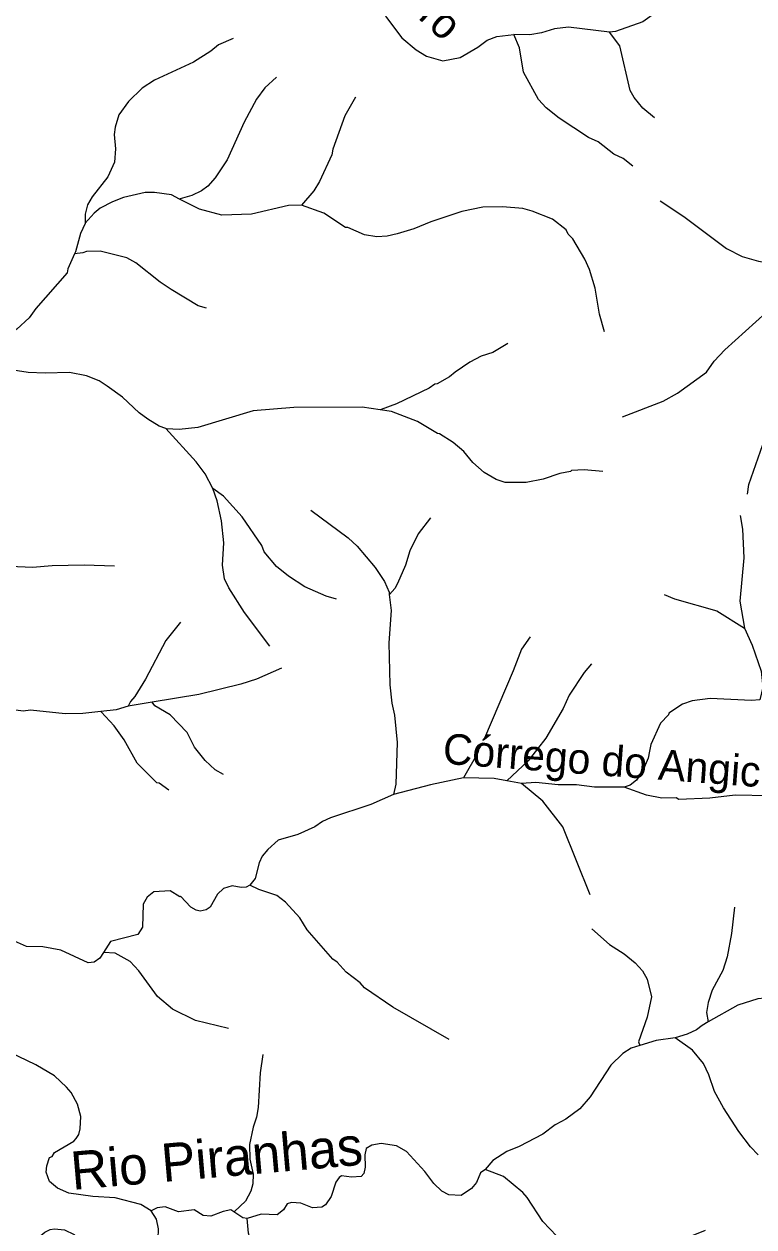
# Model space of a CAD drawing. Extents: x 393 to 446.6, y 8175.5 to 8231.
# Drawn here: x 411.7 to 415.52, y 8190.87 to 8197.16 of the extents above; entities that cross this region are included whole.
import ezdxf
from ezdxf.enums import TextEntityAlignment as Align

# ---------------------------------------------------------------- set-up
doc = ezdxf.new("R2010")
doc.units = 0
doc.header["$LTSCALE"] = 0.064
doc.linetypes.add('LONG_DASHED', pattern=[7.5, 6, -1.5])
doc.layers.add('61', color=7, linetype='Continuous')
doc.layers.add('7', color=7, linetype='Continuous', lineweight=25)
doc.layers.add('9', color=7, linetype='LONG_DASHED', lineweight=25)

msp = doc.modelspace()

# ---------------------------------------------------------------- linework, layer by layer
at = {"layer": '7'}
msp.add_line((412.3658, 8193.614), (412.2412, 8193.5931), dxfattribs=at)
for points in [[(412.7908, 8197.0884), (412.7128, 8197.0547), (412.6732, 8197.0221), (412.5822, 8196.9656), (412.3787, 8196.8703), (412.3141, 8196.8283), (412.243, 8196.7589), (412.1914, 8196.6894), (412.172, 8196.6249), (412.1671, 8196.5861), (412.1736, 8196.5118), (412.1688, 8196.4408), (412.1348, 8196.3649), (412.0525, 8196.2599), (412.0283, 8196.2179), (412.0153, 8196.1695), (412.0155, 8196.121), (412.0155, 8196.1209)], [(413.0168, 8196.887), (412.9552, 8196.8299), (412.9116, 8196.7702), (412.847, 8196.6507), (412.7582, 8196.4537), (412.6968, 8196.36), (412.658, 8196.3164), (412.6242, 8196.2905), (412.5741, 8196.2663), (412.5127, 8196.2487), (412.5102, 8196.248)], [(413.4308, 8196.7816), (413.375, 8196.683), (413.312, 8196.5086), (413.3072, 8196.4795), (413.2426, 8196.3406), (413.2119, 8196.2906), (413.1471, 8196.2159)], [(412.5102, 8196.248), (412.4675, 8196.2696), (412.3787, 8196.2825), (412.3303, 8196.2825), (412.2156, 8196.2566), (412.1591, 8196.234), (412.0945, 8196.2001), (412.0622, 8196.1743), (412.016, 8196.122), (412.0155, 8196.1209)], [(413.1471, 8196.2159), (413.0795, 8196.2147), (412.8858, 8196.1695), (412.7307, 8196.1646), (412.6145, 8196.1953), (412.5102, 8196.248)], [(414.7334, 8195.5523), (414.7072, 8195.6463), (414.6846, 8195.7819), (414.6556, 8195.8788), (414.6313, 8195.9337), (414.5684, 8196.0403), (414.5441, 8196.0645), (414.5329, 8196.0871), (414.4618, 8196.1436), (414.3552, 8196.1856), (414.3068, 8196.1985), (414.2002, 8196.2082), (414.0969, 8196.205), (413.9871, 8196.1824), (413.8256, 8196.1291), (413.7351, 8196.0919), (413.648, 8196.0661), (413.5963, 8196.0532), (413.5414, 8196.05), (413.4768, 8196.0612), (413.3896, 8196.0984), (413.3783, 8196.0984), (413.2652, 8196.1743), (413.1471, 8196.2159)], [(412.0155, 8196.1209), (411.9911, 8196.0677), (411.9653, 8195.9724), (411.9603, 8195.9613)], [(411.9603, 8195.9613), (411.925, 8195.882), (411.9217, 8195.8626), (411.757, 8195.6754), (411.7231, 8195.6269), (411.6585, 8195.5671), (411.6391, 8195.5542), (411.581, 8195.5332), (411.4809, 8195.5154), (411.3969, 8195.5106)], [(412.6506, 8195.6772), (412.6075, 8195.69), (412.4659, 8195.7738), (412.4078, 8195.8126), (412.2802, 8195.9143), (412.2334, 8195.9402), (412.0945, 8195.9757), (412.0218, 8195.9741), (412.0041, 8195.966), (411.9607, 8195.9613), (411.9603, 8195.9613)], [(414.2283, 8195.4917), (414.1501, 8195.4444), (414.0888, 8195.425), (414.029, 8195.3944), (413.9515, 8195.3427), (413.9224, 8195.3168), (413.8579, 8195.2813), (413.8449, 8195.2797), (413.8159, 8195.2587), (413.6447, 8195.1763), (413.5646, 8195.1465), (413.5603, 8195.1449)], [(412.4377, 8195.047), (412.4034, 8195.0584), (412.3432, 8195.0956), (412.298, 8195.1295), (412.2108, 8195.2103), (412.1316, 8195.2684), (412.0897, 8195.2958), (412.0235, 8195.3233), (411.933, 8195.3394), (411.8071, 8195.3362), (411.7167, 8195.341), (411.6391, 8195.3524), (411.5293, 8195.3863), (411.4986, 8195.3891), (411.4975, 8195.3892)], [(413.5603, 8195.1449), (413.4656, 8195.1593), (413.1086, 8195.157), (412.8955, 8195.1392), (412.6048, 8195.052), (412.5079, 8195.0423), (412.4418, 8195.0456), (412.4377, 8195.047)], [(414.7258, 8194.8224), (414.6265, 8194.8308), (414.5603, 8194.8276), (414.5555, 8194.8211), (414.5006, 8194.8114), (414.4134, 8194.7824), (414.3245, 8194.7646), (414.2131, 8194.7646), (414.1663, 8194.7807), (414.1033, 8194.8162), (414.0452, 8194.8696), (413.9967, 8194.9261), (413.9418, 8194.9729), (413.8708, 8195.0197), (413.8595, 8195.0213), (413.7545, 8195.0843), (413.6189, 8195.136), (413.5603, 8195.1449)], [(412.684, 8194.7337), (412.6435, 8194.8098), (412.5967, 8194.8728), (412.4377, 8195.047)], [(412.9823, 8193.907), (412.8502, 8194.0832), (412.7679, 8194.2124), (412.7452, 8194.2592), (412.7339, 8194.3318), (412.742, 8194.4481), (412.7291, 8194.5644), (412.7065, 8194.6677), (412.684, 8194.7337)], [(413.331, 8194.1534), (413.2763, 8194.1696), (413.1651, 8194.2188), (413.0795, 8194.2737), (413.0166, 8194.3238), (412.9519, 8194.4013), (412.9406, 8194.4352), (412.8373, 8194.5838), (412.7388, 8194.6936), (412.684, 8194.7337)], [(412.17, 8194.3271), (412.0105, 8194.3318), (411.8426, 8194.3286), (411.7393, 8194.3189), (411.623, 8194.3254), (411.5067, 8194.348), (411.4486, 8194.377), (411.3291, 8194.461), (411.2402, 8194.5531), (411.1522, 8194.6724), (411.1511, 8194.674)], [(412.5151, 8194.0336), (412.4384, 8193.9378), (412.3318, 8193.7344), (412.2753, 8193.6439), (412.2527, 8193.6181), (412.2412, 8193.5931)], [(413.0432, 8193.7925), (412.9116, 8193.7343), (412.8309, 8193.7085), (412.6113, 8193.6536), (412.3658, 8193.614)], [(412.0973, 8193.5655), (412.0038, 8193.5558), (411.9104, 8193.5535), (411.7296, 8193.5729), (411.6908, 8193.568), (411.6004, 8193.5793), (411.5229, 8193.5793), (411.4066, 8193.5583), (411.342, 8193.5373), (411.1482, 8193.5163), (410.9545, 8193.5535), (410.9173, 8193.5761), (410.8688, 8193.5959)], [(412.2412, 8193.5931), (412.1784, 8193.5739), (412.0973, 8193.5655)], [(412.4543, 8193.1539), (412.4029, 8193.1902), (412.3916, 8193.1918), (412.2883, 8193.2951), (412.2204, 8193.4179), (412.1671, 8193.4905), (412.0992, 8193.5634), (412.0973, 8193.5655)], [(412.7397, 8193.2356), (412.6966, 8193.26), (412.6435, 8193.3097), (412.5886, 8193.3791), (412.5499, 8193.455), (412.4611, 8193.5486), (412.3803, 8193.5955), (412.3658, 8193.614)], [(415.4143, 8192.542), (415.3984, 8192.4038), (415.3758, 8192.2811), (415.3531, 8192.21), (415.2966, 8192.1067), (415.2756, 8192.0421), (415.2675, 8191.9904), (415.276, 8191.9404)], [(414.6668, 8192.4272), (414.7605, 8192.3456), (414.8364, 8192.2972), (414.8945, 8192.2504), (414.9333, 8192.2084), (414.9575, 8192.1648), (414.9801, 8192.0711), (414.9575, 8191.9646), (414.9123, 8191.8354), (414.9182, 8191.8171), (414.9183, 8191.8168)], [(415.5722, 8192.0646), (415.5363, 8192.0615), (415.4307, 8192.0275), (415.276, 8191.9404)], [(415.276, 8191.9404), (415.244, 8191.9224), (415.2159, 8191.8983), (415.1659, 8191.8757), (415.1027, 8191.8573)], [(415.1027, 8191.8573), (415.0044, 8191.8434), (414.9183, 8191.8168)], [(415.5374, 8191.2438), (415.4969, 8191.2863), (415.4371, 8191.3671), (415.3564, 8191.4898), (415.3095, 8191.577), (415.2805, 8191.6626), (415.2514, 8191.7223), (415.1949, 8191.7918), (415.1027, 8191.8573)], [(414.9183, 8191.8168), (414.8736, 8191.803), (414.83, 8191.7756), (414.767, 8191.7142), (414.6588, 8191.5479), (414.6039, 8191.4849), (414.5312, 8191.4316), (414.4787, 8191.4032), (414.4747, 8191.401), (414.4117, 8191.3525), (414.2874, 8191.2879), (414.2228, 8191.2621), (414.1501, 8191.2153), (414.1092, 8191.1682)], [(412.3604, 8190.9515), (412.3077, 8190.9844), (412.172, 8191.0199), (412.0558, 8191.0263), (411.9298, 8191.0441), (411.8717, 8191.07), (411.8297, 8191.1055), (411.8119, 8191.1539), (411.8151, 8191.1862), (411.8297, 8191.2298), (411.8426, 8191.2363), (411.8555, 8191.2572), (411.9556, 8191.3154), (411.9685, 8191.3299), (411.9831, 8191.3509), (411.9895, 8191.38), (411.9928, 8191.4446), (411.975, 8191.5092), (411.9427, 8191.5705), (411.9185, 8191.5996), (411.8555, 8191.6577), (411.757, 8191.7159), (411.623, 8191.7805)], [(412.945, 8191.769), (412.931, 8191.6739), (412.9213, 8191.493), (412.9132, 8191.4414), (412.8954, 8191.3897), (412.876, 8191.2993), (412.8776, 8191.2218), (412.8954, 8191.1442), (412.8938, 8191.0926), (412.8825, 8191.0538), (412.855, 8191.0021), (412.7964, 8190.9477), (412.7943, 8190.9458)], [(414.1092, 8191.1682), (414.1073, 8191.1661), (414.0851, 8191.1498), (414.0629, 8191.099), (414.0371, 8191.0683), (413.9838, 8191.0312), (413.9192, 8191.0344), (413.8821, 8191.0538), (413.8401, 8191.0942), (413.7932, 8191.1572), (413.698, 8191.2621), (413.6447, 8191.2911), (413.564, 8191.3041), (413.5155, 8191.296), (413.4864, 8191.2782), (413.48, 8191.2444), (413.4816, 8191.1798), (413.4735, 8191.1475), (413.4606, 8191.1313), (413.409, 8191.1281), (413.3573, 8191.1345), (413.3443, 8191.1265), (413.3282, 8191.1023), (413.304, 8191.0263), (413.2733, 8190.9828), (413.2539, 8190.9698), (413.2055, 8190.9666), (413.1441, 8190.9924), (413.0957, 8190.9957), (413.073, 8190.9876), (413.0537, 8190.9569), (413.0214, 8190.9311), (412.9374, 8190.9343), (412.8633, 8190.9113)], [(415.2604, 8190.8482), (415.0787, 8190.776), (415.0141, 8190.7551), (414.9204, 8190.7373), (414.7396, 8190.7308), (414.6362, 8190.747), (414.5716, 8190.7712), (414.4844, 8190.818), (414.4117, 8190.8955), (414.3294, 8191.0215), (414.3067, 8191.0474), (414.205, 8191.1313), (414.1092, 8191.1682)], [(412.7943, 8190.9458), (412.7778, 8190.957), (412.7372, 8190.9488), (412.6726, 8190.923), (412.6339, 8190.9278), (412.5854, 8190.9569), (412.5047, 8190.9456), (412.4338, 8190.9731), (412.3931, 8190.9673), (412.3604, 8190.9515)], [(411.8626, 8190.2594), (411.8458, 8190.3093), (411.757, 8190.6727), (411.7505, 8190.7244), (411.757, 8190.7761), (411.7748, 8190.8148), (411.8039, 8190.839), (411.8329, 8190.8536), (411.8555, 8190.8568), (411.9072, 8190.8519), (411.9589, 8190.8277), (412.025, 8190.7647), (412.1333, 8190.6808), (412.1849, 8190.6614), (412.2721, 8190.6549), (412.3399, 8190.6904), (412.3739, 8190.7325), (412.3981, 8190.8051), (412.3997, 8190.8568), (412.3884, 8190.9085), (412.3604, 8190.9515)], [(412.8633, 8190.9113), (412.84, 8190.9148), (412.7943, 8190.9458)], [(413.083, 8190.4603), (413.0504, 8190.4801), (412.9729, 8190.592), (412.9439, 8190.6663), (412.8857, 8190.7825), (412.8712, 8190.8342), (412.8633, 8190.9113)]]:
    msp.add_lwpolyline(points, dxfattribs=at)
at = {"layer": '9'}
msp.add_line((414.2985, 8193.1893), (414.2226, 8193.203), dxfattribs=at)
for points in [[(413.41, 8197.4411), (413.4816, 8197.3773), (413.5365, 8197.2998), (413.593, 8197.1981), (413.6722, 8197.0915), (413.748, 8197.0301), (413.8013, 8196.9963), (413.8869, 8196.972), (413.979, 8196.9898), (414.071, 8197.0433), (414.1189, 8197.0807), (414.1702, 8197.0993), (414.2599, 8197.1093)], [(415.1005, 8197.2967), (414.9336, 8197.1754), (414.7912, 8197.1254), (414.7603, 8197.1213)], [(414.7603, 8197.1213), (414.5458, 8197.148), (414.4715, 8197.14), (414.4037, 8197.119), (414.3423, 8197.1076), (414.2599, 8197.1093)], [(414.8811, 8196.4205), (414.8315, 8196.4601), (414.7831, 8196.4828), (414.7008, 8196.5473), (414.6507, 8196.57), (414.4972, 8196.6721), (414.4289, 8196.7252), (414.3881, 8196.7695), (414.31, 8196.9123), (414.289, 8197.0398), (414.2599, 8197.1093)], [(414.9949, 8196.6738), (414.9349, 8196.7233), (414.8897, 8196.7798), (414.8687, 8196.817), (414.8138, 8197.0495), (414.7603, 8197.1213)], [(415.0257, 8196.2397), (415.1495, 8196.1569), (415.3726, 8195.9886), (415.4533, 8195.9482), (415.5405, 8195.9224), (415.5954, 8195.9143), (415.7375, 8195.9111), (415.8301, 8195.9217), (415.8319, 8195.9219)], [(414.8287, 8195.1074), (415.0399, 8195.1893), (415.1158, 8195.2313), (415.2676, 8195.3411), (415.3079, 8195.3992), (415.3628, 8195.459), (415.579, 8195.6542)], [(415.4815, 8194.7035), (415.4897, 8194.7537), (415.5631, 8194.9632), (415.576, 8195.0682), (415.5905, 8195.2426), (415.5663, 8195.4461), (415.5695, 8195.572), (415.579, 8195.6542)], [(413.1972, 8194.6191), (413.3928, 8194.4739), (413.4396, 8194.4303), (413.5333, 8194.3189), (413.5817, 8194.2462), (413.6059, 8194.1897), (413.6074, 8194.1775)], [(413.8226, 8194.5791), (413.7577, 8194.4949), (413.7157, 8194.4061), (413.6915, 8194.3318), (413.6495, 8194.235), (413.6366, 8194.2091), (413.6081, 8194.1783), (413.6074, 8194.1775)], [(415.444, 8194.5913), (415.4565, 8194.5192), (415.4629, 8194.3706), (415.442, 8194.1429), (415.4666, 8194.001)], [(413.6074, 8194.1775), (413.6175, 8194.0943), (413.6043, 8193.9249), (413.6108, 8193.7053), (413.6205, 8193.6084), (413.635, 8193.5454), (413.648, 8193.4033), (413.6415, 8193.1853), (413.6297, 8193.131)], [(415.0459, 8194.1775), (415.0996, 8194.1558), (415.3209, 8194.0928), (415.4666, 8194.001)], [(415.4666, 8194.001), (415.5065, 8193.912), (415.5534, 8193.7764), (415.5631, 8193.6924), (415.5473, 8193.627), (415.5471, 8193.6261)], [(414.3438, 8193.9561), (414.2994, 8193.8912), (414.2562, 8193.7781), (414.0952, 8193.4017), (414.079, 8193.3746), (414.0759, 8193.3694), (414.071, 8193.3484), (413.9956, 8193.2179)], [(414.6658, 8193.8158), (414.6265, 8193.7699), (414.549, 8193.6504), (414.5167, 8193.581), (414.4263, 8193.4259), (414.3831, 8193.3699), (414.3342, 8193.3064), (414.2226, 8193.203)], [(415.5471, 8193.6261), (415.5027, 8193.6237), (415.287, 8193.6343), (415.1917, 8193.6213), (415.1416, 8193.6036), (415.0706, 8193.5567), (415.069, 8193.5486), (415.027, 8193.505), (414.9769, 8193.392), (414.9698, 8193.3573), (414.9622, 8193.3205), (414.9318, 8193.2505), (414.9003, 8193.2062), (414.8688, 8193.1805), (414.8361, 8193.1689)], [(413.9956, 8193.2179), (413.8223, 8193.1812), (413.6297, 8193.131)], [(414.2226, 8193.203), (414.1561, 8193.215), (413.9956, 8193.2179)], [(414.8361, 8193.1689), (414.6814, 8193.1692), (414.5878, 8193.1821), (414.4909, 8193.1821), (414.3746, 8193.1934), (414.2985, 8193.1893)], [(414.6581, 8192.6065), (414.5151, 8192.9609), (414.4101, 8193.0965), (414.2985, 8193.1893)], [(413.6297, 8193.131), (413.5107, 8193.0785), (413.2992, 8193.0093), (413.2572, 8192.9899), (413.2168, 8192.9625), (413.128, 8192.9221), (413.0262, 8192.8914), (412.9713, 8192.843), (412.9422, 8192.8075), (412.9261, 8192.7736), (412.9051, 8192.6912), (412.8779, 8192.6559)], [(416.6939, 8193.0159), (416.5287, 8193.0464), (416.3091, 8193.0771), (416.1703, 8193.0545), (416.0152, 8193.0448), (415.7294, 8193.1094), (415.5938, 8193.124), (415.4178, 8193.1272), (415.2854, 8193.111), (415.1222, 8193.1046), (415.1093, 8193.1127), (415.0334, 8193.1126), (414.9527, 8193.1272), (414.8361, 8193.1689)], [(412.1112, 8192.3036), (412.0929, 8192.2746), (412.0622, 8192.2536), (412.0315, 8192.2504), (411.8878, 8192.3166), (411.7942, 8192.3327), (411.7086, 8192.336), (411.6295, 8192.3698), (411.5826, 8192.4183), (411.4583, 8192.4441), (411.384, 8192.4942), (411.3404, 8192.5394), (411.2806, 8192.6234), (411.1902, 8192.7881), (411.1439, 8192.8521), (411.1435, 8192.8527)], [(412.8779, 8192.6559), (412.8581, 8192.6466), (412.8324, 8192.6443), (412.7857, 8192.6524), (412.7388, 8192.6394), (412.709, 8192.6085), (412.6705, 8192.5408), (412.6495, 8192.5268), (412.6168, 8192.5198), (412.5958, 8192.5257), (412.5684, 8192.5414), (412.5147, 8192.5986), (412.5111, 8192.5959), (412.4611, 8192.6266), (412.3755, 8192.6217), (412.3399, 8192.5927), (412.319, 8192.5572), (412.3157, 8192.4361), (412.2915, 8192.3973), (412.1478, 8192.3618), (412.1112, 8192.3036)], [(413.9203, 8191.8488), (413.6253, 8192.0178), (413.4768, 8192.1195), (413.4541, 8192.1454), (413.3815, 8192.2003), (413.3347, 8192.2536), (413.3121, 8192.2681), (413.178, 8192.4232), (413.1393, 8192.4861), (413.065, 8192.5668), (413.0182, 8192.6024), (412.9245, 8192.6331), (412.8779, 8192.6559)], [(412.7655, 8191.9055), (412.5935, 8191.9484), (412.4724, 8192.0065), (412.3948, 8192.0743), (412.2963, 8192.2084), (412.2511, 8192.2568), (412.172, 8192.3004), (412.1112, 8192.3036)]]:
    msp.add_lwpolyline(points, dxfattribs=at)

# ---------------------------------------------------------------- texts
at = {"layer": '61'}
for s, height, rotation, p in [('Córrego Bebedouro', 0.16, 317.353, (413.2027, 8197.7041)), ('Córrego do Angico', 0.16, 355.755, (414.7734, 8193.2266)), ('Rio Piranhas', 0.2, 4.985, (412.712, 8191.1273))]:
    msp.add_text(s, height=height, rotation=rotation, dxfattribs=at).set_placement(p, align=Align.CENTER)

doc.saveas('drawing.dxf')
